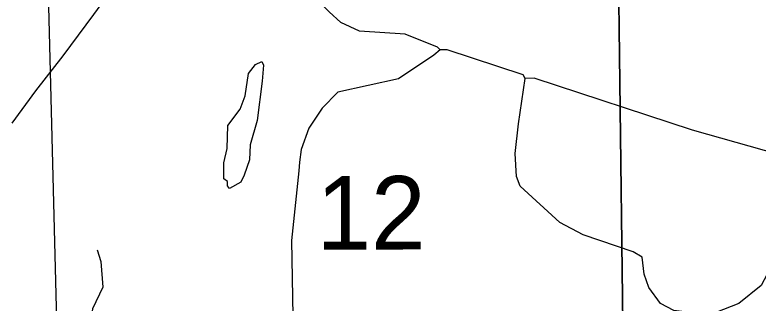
# Model space of a CAD drawing. Extents: x 23.6 to 68.7, y -63 to -29.
# Drawn here: x 49.563 to 50.878, y -47.173 to -46.663 of the extents above; entities that cross this region are included whole.
import ezdxf

# ---------------------------------------------------------------- set-up
doc = ezdxf.new("R2010")
doc.units = 0
for name, color, linetype in [('tdCoHydroRiver', 7, 'Continuous'), ('tdCoSectLine', 7, 'Continuous'), ('tdCoSectLinePart', 7, 'Continuous'), ('tdCoSectNmbr', 7, 'Continuous'), ('tdCoTwpBndry', 7, 'Continuous'), ('tdCoTwpBndryShd', 7, 'Continuous')]:
    doc.layers.add(name, color=color, linetype=linetype)

msp = doc.modelspace()

# ---------------------------------------------------------------- linework, layer by layer
at = {"layer": 'tdCoHydroRiver'}
for points in [[(49.8515, -46.4581), (49.7022, -46.6618), (49.6477, -46.735), (49.5995, -46.7971), (49.5575, -46.8544)], [(50.3154, -46.7245), (50.3106, -46.7198), (50.2535, -46.6968), (50.1729, -46.6913), (50.1396, -46.6759), (50.1189, -46.6572), (50.0502, -46.5853), (50.0358, -46.565), (50.0193, -46.5004), (50.0033, -46.4785), (49.9747, -46.4646), (49.9368, -46.4603), (49.9084, -46.4606), (49.8515, -46.4581)], [(50.3154, -46.7245), (50.3044, -46.7341), (50.2417, -46.7758), (50.1346, -46.7991), (50.1065, -46.8278), (50.0832, -46.8628), (50.0695, -46.9008), (50.0665, -46.923), (50.0651, -46.9388), (50.0523, -47.062), (50.0602, -47.496)], [(50.4659, -46.7749), (50.4626, -46.7686), (50.328, -46.7243), (50.3154, -46.7245)], [(49.9424, -46.9701), (49.9391, -46.9654), (49.9391, -46.9575), (49.9327, -46.9528), (49.9324, -46.9244), (49.9384, -46.8991), (49.9395, -46.8581), (49.9613, -46.8294), (49.9705, -46.8056), (49.9764, -46.7661), (49.9889, -46.7502), (49.9999, -46.7453), (50.0031, -46.7516), (50.0003, -46.78), (49.9915, -46.8496), (49.9794, -46.8923), (49.9781, -46.9192), (49.9689, -46.9461), (49.9628, -46.9588), (49.9424, -46.9701)], [(51.1423, -46.9948), (51.1377, -47.0059), (50.9223, -47.0872), (50.8989, -47.1127), (50.8834, -47.1413), (50.8443, -47.1733), (50.8035, -47.1895), (50.7624, -47.19), (50.7292, -47.1856), (50.7054, -47.1732), (50.6846, -47.1451), (50.6764, -47.1215), (50.673, -47.0915), (50.6571, -47.0822), (50.5683, -47.0516), (50.5271, -47.03), (50.4569, -46.966), (50.4504, -46.9487), (50.4484, -46.9077), (50.4541, -46.8556), (50.4659, -46.7749)], [(51.0566, -46.9563), (51.044, -46.9564), (50.9394, -46.9165), (50.762, -46.8664), (50.4816, -46.7748), (50.4659, -46.7749)], [(49.7083, -47.0784), (49.7149, -47.0989), (49.7185, -47.1446), (49.7, -47.1827), (49.6941, -47.2207), (49.688, -47.2428), (49.6569, -47.2826), (49.6461, -47.308), (49.6496, -47.3364), (49.6751, -47.3629), (49.7291, -47.3892), (49.753, -47.4142), (49.7519, -47.4505), (49.7395, -47.4711), (49.606, -47.5358), (49.5779, -47.5613), (49.5592, -47.5836), (49.5029, -47.6379), (49.4701, -47.6635), (49.4373, -47.697), (49.4125, -47.7415), (49.3849, -47.8176), (49.3726, -47.843)]]:
    msp.add_lwpolyline(points, dxfattribs=at)
at = {"layer": 'tdCoSectLine'}
for points in [[(50.63, -46.4962), (50.6425, -47.4949)], [(49.6188, -46.5078), (49.6439, -47.5048)]]:
    msp.add_lwpolyline(points, dxfattribs=at)
at = {"layer": 'tdCoSectLinePart'}
for points in [[(50.63, -46.4962), (50.6425, -47.4949)], [(49.6188, -46.5078), (49.6439, -47.5048)]]:
    msp.add_lwpolyline(points, dxfattribs=at)
at = {"layer": 'tdCoTwpBndry'}
msp.add_lwpolyline([(50.6469, -47.7236), (50.6425, -47.4949), (50.63, -46.4962), (50.6241, -46.0305)], dxfattribs=at)
at = {"layer": 'tdCoTwpBndryShd'}
msp.add_lwpolyline([(50.5509, -40.5443), (50.5639, -41.5427), (50.569, -42.5417), (50.5871, -43.537), (50.6019, -44.5288), (50.6203, -45.5327), (50.63, -46.4962), (50.6425, -47.4949), (50.6618, -48.4883), (50.6779, -49.4907), (50.6874, -50.4863), (50.7061, -51.4863), (50.7229, -52.5573), (50.7376, -53.5528), (50.7529, -54.5599), (50.7681, -55.5514), (50.7851, -56.5511), (50.7973, -57.5472)], dxfattribs=at)

# ---------------------------------------------------------------- texts
at = {"layer": 'tdCoSectNmbr'}
msp.add_text('12', height=0.13, rotation=0.0388, dxfattribs=at).set_placement((50.0965, -47.0779))

doc.saveas('drawing.dxf')
